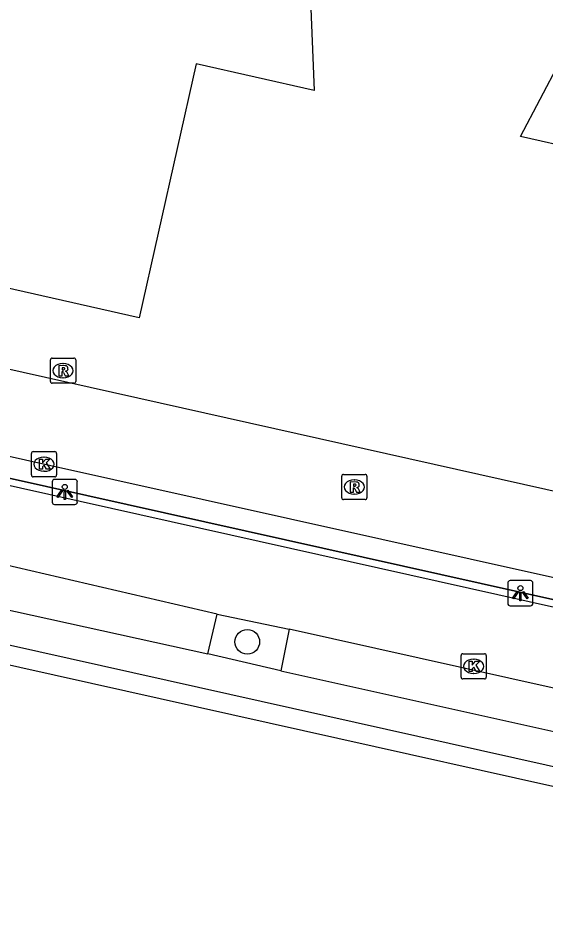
# Model space of a CAD drawing. Extents: x 162172 to 163187, y 382874 to 383684.
# Drawn here: x 162330.1 to 162350.99, y 383053.16 to 383088.73 of the extents above; entities that cross this region are included whole.
import ezdxf

# ---------------------------------------------------------------- set-up
doc = ezdxf.new("R2010")
doc.units = 0
for name, color, linetype in [('IMGEO_Boom', 7, 'Continuous'), ('IMGEO_Fietspad_open', 7, 'Continuous'), ('IMGEO_Kademuur', 7, 'Continuous'), ('IMGEO_Kolk', 7, 'Continuous'), ('IMGEO_Lichtpunt', 7, 'Continuous'), ('IMGEO_Muur', 7, 'Continuous'), ('IMGEO_Pand', 7, 'Continuous'), ('IMGEO_Rijbaan_lokaal_open', 7, 'Continuous'), ('IMGEO_Rioolput', 7, 'Continuous'), ('IMGEO_Verkeerseiland_open', 7, 'Continuous'), ('IMGEO_Voetpad_open', 7, 'Continuous')]:
    doc.layers.add(name, color=color, linetype=linetype)

msp = doc.modelspace()

# ---------------------------------------------------------------- linework, layer by layer
at = {"layer": 'IMGEO_Boom'}
msp.add_circle((162339.188, 383063.996), 0.489, dxfattribs=at)
at = {"layer": 'IMGEO_Fietspad_open'}
for points in [[(162337.993, 383065.091), (162328.897, 383067.213)], [(162337.993, 383065.091), (162340.849, 383064.495)], [(162356.421, 383061.018), (162340.849, 383064.495)]]:
    msp.add_lwpolyline(points, dxfattribs=at)
at = {"layer": 'IMGEO_Kademuur'}
for points in [[(162182.996, 383097.146), (162183.031, 383097.321), (162187.251, 383096.286), (162188.296, 383095.38), (162313.416, 383067.527), (162541.309, 383016.586)], [(162569.19, 383010.669), (162568.136, 383009.792), (162380.82, 383051.66), (162313.239, 383066.765), (162187.94, 383094.645), (162186.014, 383096.385), (162186.034, 383096.464), (162182.996, 383097.146)]]:
    msp.add_lwpolyline(points, dxfattribs=at)
at = {"layer": 'IMGEO_Kolk'}
for p, q in [((162330.632, 383070.613), (162330.632, 383071.465)), ((162330.707, 383071.539), (162331.559, 383071.539)), ((162331.633, 383071.465), (162331.633, 383070.613)), ((162331.12, 383071.319), (162331.145, 383071.319)), ((162331.143, 383070.759), (162331.118, 383070.759)), ((162331.559, 383070.539), (162330.707, 383070.539)), ((162347.659, 383062.598), (162347.659, 383063.45)), ((162347.734, 383063.524), (162348.586, 383063.524)), ((162348.147, 383063.304), (162348.172, 383063.304)), ((162348.66, 383063.45), (162348.66, 383062.598)), ((162348.586, 383062.524), (162347.734, 383062.524)), ((162348.17, 383062.744), (162348.145, 383062.744))]:
    msp.add_line(p, q, dxfattribs=at)
for points in [[(162330.632, 383070.613), (162330.632, 383071.465)], [(162330.707, 383071.539), (162331.559, 383071.539)], [(162331.633, 383071.465), (162331.633, 383070.613)], [(162330.953, 383071.239), (162331.076, 383071.239), (162331.076, 383071.088), (162331.206, 383071.239), (162331.37, 383071.239), (162331.224, 383071.088), (162331.377, 383070.839), (162331.225, 383070.839), (162331.14, 383071.003), (162331.076, 383070.936), (162331.076, 383070.839), (162330.953, 383070.839), (162330.953, 383071.239)], [(162331.559, 383070.539), (162330.707, 383070.539)], [(162347.659, 383062.598), (162347.659, 383063.45)], [(162347.734, 383063.524), (162348.586, 383063.524)], [(162347.98, 383063.224), (162348.103, 383063.224), (162348.103, 383063.073), (162348.233, 383063.224), (162348.397, 383063.224), (162348.251, 383063.073), (162348.404, 383062.824), (162348.252, 383062.824), (162348.167, 383062.988), (162348.103, 383062.921), (162348.103, 383062.824), (162347.98, 383062.824), (162347.98, 383063.224)], [(162348.66, 383063.45), (162348.66, 383062.598)], [(162348.586, 383062.524), (162347.734, 383062.524)]]:
    msp.add_lwpolyline(points, dxfattribs=at)
for centre, start, end in [((162330.709, 383071.463), 91.552, 178.448), ((162330.709, 383071.463), 91.552, 178.448), ((162331.557, 383071.463), 1.552, 88.448), ((162331.557, 383071.463), 1.552, 88.448), ((162330.709, 383070.615), 181.552, 268.448), ((162330.709, 383070.615), 181.552, 268.448), ((162331.557, 383070.615), 271.552, 358.448), ((162331.557, 383070.615), 271.552, 358.448), ((162347.736, 383063.448), 91.552, 178.448), ((162347.736, 383063.448), 91.552, 178.448), ((162348.584, 383063.448), 1.552, 88.448), ((162348.584, 383063.448), 1.552, 88.448), ((162347.736, 383062.6), 181.552, 268.448), ((162347.736, 383062.6), 181.552, 268.448), ((162348.584, 383062.6), 271.552, 358.448), ((162348.584, 383062.6), 271.552, 358.448)]:
    msp.add_arc(centre, 0.0765, start, end, dxfattribs=at)
for centre, major_axis, ratio, start_param, end_param in [((162331.119, 383071.039), (-0.387, 0.002), 0.722429, 4.712389, 7.853982), ((162331.144, 383071.039), (-0.39, 0.002), 0.717154, 1.570796, 4.712389), ((162348.146, 383063.024), (-0.387, 0.002), 0.722429, 4.712389, 7.853982), ((162348.171, 383063.024), (-0.39, 0.002), 0.717154, 1.570796, 4.712389)]:
    msp.add_ellipse(centre, major_axis=major_axis, ratio=ratio, start_param=start_param, end_param=end_param, dxfattribs=at)
at = {"layer": 'IMGEO_Lichtpunt'}
for p, q in [((162331.457, 383070.343), (162331.457, 383069.536)), ((162331.457, 383070.343), (162331.457, 383069.536)), ((162332.359, 383070.438), (162331.551, 383070.438)), ((162332.359, 383070.438), (162331.551, 383070.438)), ((162332.453, 383069.536), (162332.453, 383070.343)), ((162332.453, 383069.536), (162332.453, 383070.343)), ((162331.551, 383069.442), (162332.359, 383069.442)), ((162331.551, 383069.442), (162332.359, 383069.442)), ((162350.412, 383066.422), (162349.604, 383066.422)), ((162350.412, 383066.422), (162349.604, 383066.422)), ((162349.51, 383066.327), (162349.51, 383065.52)), ((162349.51, 383066.327), (162349.51, 383065.52)), ((162350.506, 383065.52), (162350.506, 383066.327)), ((162350.506, 383065.52), (162350.506, 383066.327)), ((162349.604, 383065.426), (162350.412, 383065.426)), ((162349.604, 383065.426), (162350.412, 383065.426))]:
    msp.add_line(p, q, dxfattribs=at)
for points in [[(162331.831, 383070.007), (162331.87, 383069.979), (162331.682, 383069.717), (162331.644, 383069.744), (162331.831, 383070.007)], [(162331.933, 383069.959), (162331.98, 383069.959), (162331.98, 383069.637), (162331.933, 383069.637), (162331.933, 383069.959)], [(162332.043, 383069.979), (162332.081, 383070.006), (162332.268, 383069.744), (162332.229, 383069.716), (162332.043, 383069.979)], [(162349.884, 383065.991), (162349.923, 383065.963), (162349.735, 383065.701), (162349.697, 383065.728), (162349.884, 383065.991)], [(162349.986, 383065.943), (162350.033, 383065.943), (162350.033, 383065.621), (162349.986, 383065.621), (162349.986, 383065.943)], [(162350.096, 383065.963), (162350.134, 383065.99), (162350.321, 383065.728), (162350.282, 383065.7), (162350.096, 383065.963)]]:
    msp.add_lwpolyline(points, dxfattribs=at)
for centre in [(162331.956, 383070.141), (162350.009, 383066.125)]:
    msp.add_circle(centre, 0.0994, dxfattribs=at)
for centre, start, end in [((162331.551, 383070.343), 90, 180), ((162331.551, 383070.343), 90, 180), ((162332.359, 383070.343), 0, 90), ((162332.359, 383070.343), 0, 90), ((162331.551, 383069.536), 180, 270), ((162331.551, 383069.536), 180, 270), ((162332.359, 383069.536), 270, 0), ((162332.359, 383069.536), 270, 360), ((162349.604, 383066.327), 90, 180), ((162349.604, 383066.327), 90, 180), ((162350.412, 383066.327), 0, 90), ((162350.412, 383066.327), 0, 90), ((162349.604, 383065.52), 180, 270), ((162349.604, 383065.52), 180, 270), ((162350.412, 383065.52), 270, 0), ((162350.412, 383065.52), 270, 360)]:
    msp.add_arc(centre, 0.0946, start, end, dxfattribs=at)
at = {"layer": 'IMGEO_Muur'}
msp.add_lwpolyline([(162387.584, 383057.578), (162267.118, 383084.469)], dxfattribs=at)
at = {"layer": 'IMGEO_Pand'}
for points in [[(162341.366, 383097.566), (162341.833, 383085.858), (162337.163, 383086.917), (162334.903, 383076.836), (162328.404, 383078.31), (162328.134, 383078.371), (162328.56, 383080.273), (162325.466, 383080.966), (162325.131, 383079.473), (162325.133, 383079.031), (162324.713, 383079.125), (162324.807, 383079.544), (162325.238, 383081.014), (162322.144, 383081.707), (162321.72, 383079.816), (162321.455, 383079.876), (162314.948, 383081.342), (162317.212, 383091.411), (162312.553, 383092.454), (162318.021, 383102.852)], [(162378.837, 383089.116), (162379.301, 383077.414), (162374.618, 383078.477), (162372.344, 383068.402), (162365.844, 383069.866), (162365.575, 383069.927), (162365.998, 383071.831), (162362.904, 383072.519), (162362.578, 383071.024), (162362.59, 383070.598), (162362.161, 383070.689), (162362.255, 383071.109), (162362.679, 383072.569), (162359.617, 383073.281), (162359.188, 383071.368), (162358.891, 383071.435), (162352.41, 383072.889), (162354.687, 383082.976), (162350.02, 383084.03), (162355.473, 383094.41)]]:
    msp.add_lwpolyline(points, dxfattribs=at)
at = {"layer": 'IMGEO_Rijbaan_lokaal_open'}
for points in [[(162267.92, 383088.659), (162389.018, 383061.534)], [(162387.584, 383057.578), (162387.741, 383058.335), (162385.606, 383058.831), (162369.028, 383062.601), (162267.262, 383085.257)], [(162267.118, 383084.469), (162387.584, 383057.578)], [(162543.781, 383022.666), (162543.703, 383022.357), (162314.763, 383073.543), (162267.056, 383084.129)]]:
    msp.add_lwpolyline(points, dxfattribs=at)
at = {"layer": 'IMGEO_Rioolput'}
for p, q in [((162331.387, 383074.321), (162331.387, 383075.173)), ((162331.462, 383075.247), (162332.314, 383075.247)), ((162331.875, 383075.027), (162331.9, 383075.027)), ((162332.388, 383075.173), (162332.388, 383074.321)), ((162332.314, 383074.247), (162331.462, 383074.247)), ((162331.898, 383074.467), (162331.873, 383074.467)), ((162342.93, 383069.709), (162342.93, 383070.561)), ((162343.005, 383070.635), (162343.857, 383070.635)), ((162343.418, 383070.415), (162343.443, 383070.415)), ((162343.931, 383070.561), (162343.931, 383069.709)), ((162343.857, 383069.635), (162343.005, 383069.635)), ((162343.441, 383069.855), (162343.416, 383069.855))]:
    msp.add_line(p, q, dxfattribs=at)
for points in [[(162331.387, 383074.321), (162331.387, 383075.173)], [(162331.462, 383075.247), (162332.314, 383075.247)], [(162331.976, 383074.945), (162331.724, 383074.947), (162331.724, 383074.547)], [(162332.388, 383075.173), (162332.388, 383074.321)], [(162331.724, 383074.547), (162331.848, 383074.547), (162331.848, 383074.709), (162331.859, 383074.709)], [(162331.902, 383074.866), (162331.848, 383074.866), (162331.848, 383074.785)], [(162331.848, 383074.785), (162331.9, 383074.785)], [(162331.906, 383074.68), (162331.977, 383074.547), (162332.117, 383074.547), (162332.052, 383074.673)], [(162332.314, 383074.247), (162331.462, 383074.247)], [(162342.93, 383069.709), (162342.93, 383070.561)], [(162343.005, 383070.635), (162343.857, 383070.635)], [(162343.519, 383070.333), (162343.267, 383070.335), (162343.267, 383069.935)], [(162343.931, 383070.561), (162343.931, 383069.709)], [(162343.267, 383069.935), (162343.391, 383069.935), (162343.391, 383070.097), (162343.402, 383070.097)], [(162343.445, 383070.254), (162343.391, 383070.254), (162343.391, 383070.173)], [(162343.391, 383070.173), (162343.443, 383070.173)], [(162343.449, 383070.068), (162343.52, 383069.935), (162343.66, 383069.935), (162343.595, 383070.061)], [(162343.857, 383069.635), (162343.005, 383069.635)]]:
    msp.add_lwpolyline(points, dxfattribs=at)
for centre, radius, start, end in [((162331.464, 383075.171), 0.0765, 91.552, 178.448), ((162331.464, 383075.171), 0.0765, 91.552, 178.448), ((162331.975, 383074.835), 0.109, 350.3612, 89.416), ((162332.312, 383075.171), 0.0765, 1.552, 88.448), ((162332.312, 383075.171), 0.0765, 1.552, 88.448), ((162331.858, 383074.656), 0.0533, 26.0293, 88.6989), ((162331.884, 383074.974), 0.19, 274.7715, 282.9687), ((162331.908, 383074.77), 0.0964, 77.0061, 93.1865), ((162331.922, 383074.827), 0.0378, 276.6634, 79.6772), ((162331.973, 383074.835), 0.112, 277.5842, 350.9817), ((162331.957, 383074.62), 0.108, 29.5134, 73.7905), ((162331.464, 383074.323), 0.0765, 181.552, 268.448), ((162331.464, 383074.323), 0.0765, 181.552, 268.448), ((162332.312, 383074.323), 0.0765, 271.552, 358.448), ((162332.312, 383074.323), 0.0765, 271.552, 358.448), ((162343.007, 383070.559), 0.0765, 91.552, 178.448), ((162343.007, 383070.559), 0.0765, 91.552, 178.448), ((162343.518, 383070.223), 0.109, 350.3612, 89.416), ((162343.855, 383070.559), 0.0765, 1.552, 88.448), ((162343.855, 383070.559), 0.0765, 1.552, 88.448), ((162343.401, 383070.044), 0.0533, 26.0293, 88.6989), ((162343.427, 383070.362), 0.19, 274.7715, 282.9687), ((162343.451, 383070.158), 0.0964, 77.0061, 93.1865), ((162343.465, 383070.215), 0.0378, 276.6634, 79.6772), ((162343.516, 383070.223), 0.112, 277.5842, 350.9817), ((162343.5, 383070.008), 0.108, 29.5134, 73.7905), ((162343.007, 383069.711), 0.0765, 181.552, 268.448), ((162343.007, 383069.711), 0.0765, 181.552, 268.448), ((162343.855, 383069.711), 0.0765, 271.552, 358.448), ((162343.855, 383069.711), 0.0765, 271.552, 358.448)]:
    msp.add_arc(centre, radius, start, end, dxfattribs=at)
for centre, major_axis, ratio, start_param, end_param in [((162331.874, 383074.747), (-0.387, 0.002), 0.722429, 4.712389, 7.853982), ((162331.899, 383074.747), (-0.39, 0.002), 0.717154, 1.570796, 4.712389), ((162343.417, 383070.135), (-0.387, 0.002), 0.722429, 4.712389, 7.853982), ((162343.442, 383070.135), (-0.39, 0.002), 0.717154, 1.570796, 4.712389)]:
    msp.add_ellipse(centre, major_axis=major_axis, ratio=ratio, start_param=start_param, end_param=end_param, dxfattribs=at)
at = {"layer": 'IMGEO_Verkeerseiland_open'}
for points in [[(162337.629, 383063.515), (162337.993, 383065.091)], [(162340.849, 383064.495), (162340.521, 383062.848)]]:
    msp.add_lwpolyline(points, dxfattribs=at)
at = {"layer": 'IMGEO_Voetpad_open'}
for points in [[(162328.55, 383065.522), (162337.629, 383063.515)], [(162340.521, 383062.848), (162337.629, 383063.515)], [(162340.521, 383062.848), (162356.087, 383059.378)]]:
    msp.add_lwpolyline(points, dxfattribs=at)

doc.saveas('drawing.dxf')
